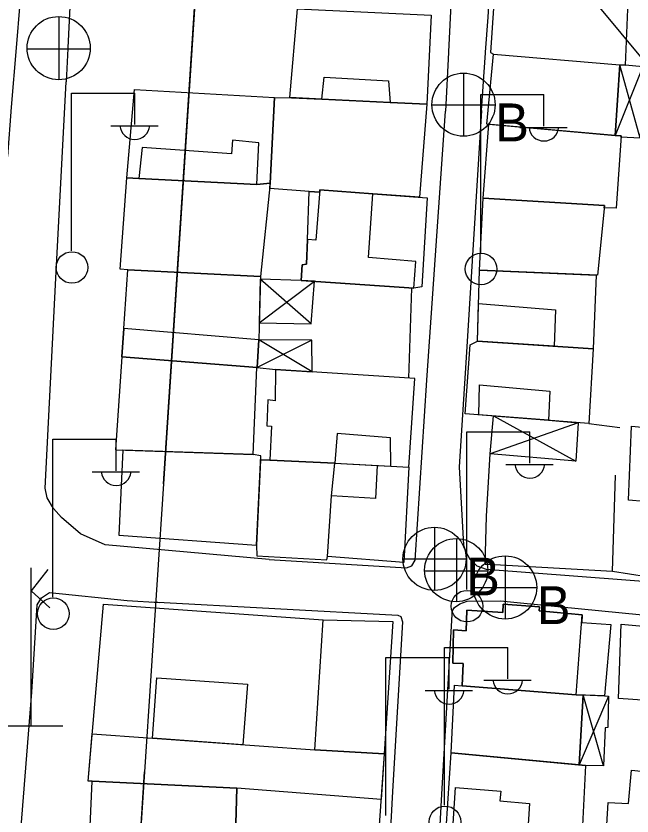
# Model space of a CAD drawing. Extents: x 417997 to 421451, y 4451742 to 4455216.
# Drawn here: x 420096.3 to 420164.6, y 4452953.9 to 4453042.6 of the extents above; entities that cross this region are included whole.
import ezdxf

# ---------------------------------------------------------------- set-up
doc = ezdxf.new("R2010")
doc.units = 0
for name, color, linetype in [('ADAKENARI', 7, 'Continuous'), ('B_Mesken', 7, 'Continuous'), ('B_Sundurma', 7, 'Continuous'), ('B_Teras', 7, 'Continuous'), ('PL_TURZM', 7, 'Continuous'), ('S_Elektrik_Diregi', 7, 'Continuous'), ('S_Kara_Demy_Trafik_Sinyal', 7, 'Continuous'), ('S_Rogar_Kapagi', 7, 'Continuous'), ('S_Rogar_Kapagi_Buski', 7, 'Continuous'), ('Sinir_Duvar_tek_tarafa_ait', 7, 'Continuous'), ('SN_3_DERECE_KAYNAK_KORUMA', 7, 'Continuous'), ('TR_TİC_TURIZM_K', 7, 'Continuous'), ('Yol_Sose', 7, 'Continuous')]:
    doc.layers.add(name, color=color, linetype=linetype)

msp = doc.modelspace()

# ---------------------------------------------------------------- linework, layer by layer
at = {"layer": 'ADAKENARI'}
for p, q in [((420112.644, 4452990.729), (420122.155, 4453136.102)), ((420112.644, 4452990.729), (420122.155, 4453136.102)), ((420112.644, 4452990.729), (420110.555, 4452958.797)), ((420112.644, 4452990.729), (420110.555, 4452958.797)), ((420098.013, 4452767.094), (420110.555, 4452958.797)), ((420098.013, 4452767.094), (420110.555, 4452958.797))]:
    msp.add_line(p, q, dxfattribs=at)
at = {"layer": 'B_Mesken'}
for points in [[(420149.735, 4453046.206), (420149.41, 4453046.184), (420148.916, 4453038.501), (420149.235, 4453038.34), (420163.229, 4453037.134), (420163.871, 4453037.114), (420164.187, 4453045.128)], [(420142.321, 4453042.67), (420141.858, 4453032.788), (420137.784, 4453032.985), (420130.205, 4453033.35), (420126.664, 4453033.513), (420127.526, 4453043.371)], [(420163.229, 4453037.134), (420162.709, 4453029.336), (420148.505, 4453030.582), (420149.235, 4453038.34)], [(420124.958, 4453033.527), (420124.502, 4453024.045), (420122.994, 4453023.907), (420109.916, 4453024.545), (420108.581, 4453024.624), (420109.454, 4453034.414)], [(420128.806, 4453023.114), (420124.436, 4453023.428), (420124.502, 4453024.045), (420124.958, 4453033.527), (420126.834, 4453033.512), (420130.205, 4453033.35), (420137.784, 4453032.985), (420141.858, 4453032.788), (420141.055, 4453022.471), (420135.871, 4453022.852), (420130.003, 4453023.299), (420130.003, 4453023.299), (420129.982, 4453023.028), (420128.806, 4453023.114)], [(420162.709, 4453029.336), (420163.382, 4453029.296), (420162.84, 4453021.251), (420161.52, 4453021.308), (420161.545, 4453021.556), (420148.103, 4453022.378), (420148.728, 4453030.562)], [(420108.716, 4453014.445), (420107.867, 4453014.49), (420108.581, 4453024.624), (420109.916, 4453024.545), (420122.994, 4453023.907), (420124.502, 4453024.045), (420123.396, 4453013.702)], [(420135.871, 4453022.852), (420141.903, 4453022.409), (420141.31, 4453012.53), (420140.414, 4453012.395), (420127.93, 4453013.261), (420128.026, 4453014.996), (420128.528, 4453015.078), (420128.622, 4453017.805), (420128.806, 4453023.114), (420129.982, 4453023.028), (420130.003, 4453023.299), (420135.871, 4453022.852)], [(420147.681, 4453014.379), (420148.103, 4453022.378), (420161.545, 4453021.556), (420160.769, 4453013.823)], [(420108.27, 4453007.937), (420108.716, 4453014.445), (420123.396, 4453013.702), (420123.212, 4453006.674), (420123.049, 4453003.608), (420108.036, 4453004.782)], [(420160.603, 4453013.83), (420160.274, 4453005.693), (420147.471, 4453006.543), (420147.681, 4453014.379)], [(420146.113, 4452998.49), (420146.641, 4453006.13), (420147.471, 4453006.543), (420160.274, 4453005.693), (420159.802, 4452997.397)], [(420108.036, 4453004.782), (420107.346, 4452994.479), (420122.611, 4452993.965), (420122.989, 4453003.613)], [(420139.861, 4452992.576), (420140.537, 4453002.393), (420125.067, 4453003.395), (420125.043, 4452999.919), (420124.221, 4453000.035), (420124.106, 4452997.126), (420124.63, 4452997.119), (420124.453, 4452993.334), (420131.658, 4452993.012), (420136.354, 4452992.744), (420137.848, 4452992.659)], [(420164.217, 4452988.905), (420164.54, 4452997.088), (420178.601, 4452995.785), (420178.096, 4452987.738)], [(420108.147, 4452994.452), (420107.717, 4452985.026), (420122.983, 4452983.915), (420123.454, 4452993.818), (420122.611, 4452993.965)], [(420124.453, 4452993.334), (420123.431, 4452993.337), (420122.983, 4452983.915), (420122.993, 4452982.743), (420130.759, 4452982.309), (420130.847, 4452982.652), (420131.289, 4452989.389), (420131.658, 4452993.012)], [(420130.847, 4452982.652), (420131.289, 4452989.389), (420131.658, 4452993.012), (420136.354, 4452992.744), (420137.848, 4452992.659), (420139.861, 4452992.576), (420139.304, 4452981.995)], [(420104.767, 4452957.756), (420104.293, 4452957.76), (420106.002, 4452977.371), (420130.369, 4452975.641), (420138.083, 4452975.442), (420137.125, 4452960.793), (420136.424, 4452950.776), (420122.76, 4452951.451), (420120.652, 4452951.744), (420120.788, 4452956.982)], [(420159.022, 4452975.348), (420162.229, 4452975.124), (420161.53, 4452967.235), (420158.42, 4452967.34), (420145.75, 4452968.315), (420145.87, 4452970.794), (420144.717, 4452970.831), (420144.816, 4452974.545), (420146.212, 4452974.44), (420146.303, 4452976.724), (420150.261, 4452976.461), (420150.298, 4452977.378), (420154.342, 4452977.102), (420154.308, 4452976.637), (420154.308, 4452976.637), (420159.086, 4452976.201)], [(420163.091, 4452966.939), (420163.404, 4452975.161), (420178.43, 4452973.802), (420178.377, 4452965.861)], [(420144.533, 4452960.887), (420144.933, 4452968.416), (420145.75, 4452968.315), (420158.42, 4452967.34), (420159.172, 4452967.314), (420158.734, 4452959.561)], [(420143.984, 4452952.481), (420144.533, 4452960.887), (420159.434, 4452959.496), (420159.022, 4452951.389), (420157.332, 4452951.522), (420153.016, 4452951.832), (420144.715, 4452952.428)], [(420161.694, 4452951.082), (420161.953, 4452955.383), (420164.189, 4452955.284), (420164.53, 4452958.996), (420177.8, 4452957.628), (420177.601, 4452953.951), (420177.347, 4452953.969), (420177.058, 4452949.75)], [(420104.767, 4452957.756), (420120.788, 4452956.982), (420120.652, 4452951.744), (420104.539, 4452952.765)]]:
    msp.add_lwpolyline(points, close=True, dxfattribs=at)
at = {"layer": 'B_Sundurma'}
for p, q in [((420165.777, 4453036.963), (420162.709, 4453029.336)), ((420165.5, 4453029.022), (420163.229, 4453037.134)), ((420123.261, 4453008.54), (420129.413, 4453013.158)), ((420129.016, 4453008.429), (420123.389, 4453013.412)), ((420129.087, 4453006.65), (420123.049, 4453003.608)), ((420129.134, 4453003.131), (420123.212, 4453006.674)), ((420149.226, 4452998.241), (420158.368, 4452993.238)), ((420158.633, 4452997.49), (420148.861, 4452994.042)), ((420161.978, 4452967.173), (420158.734, 4452959.561)), ((420161.427, 4452959.46), (420159.172, 4452967.314))]:
    msp.add_line(p, q, dxfattribs=at)
for points in [[(420163.872, 4453037.145), (420165.777, 4453036.963), (420165.5, 4453029.022), (420163.372, 4453029.138), (420163.382, 4453029.296), (420162.709, 4453029.336), (420163.229, 4453037.134)], [(420123.261, 4453008.54), (420129.016, 4453008.429), (420129.413, 4453013.158), (420127.93, 4453013.261), (420123.389, 4453013.412)], [(420129.134, 4453003.131), (420129.087, 4453006.65), (420123.212, 4453006.674), (420123.049, 4453003.608), (420125.067, 4453003.395)], [(420149.226, 4452998.241), (420155.323, 4452997.755), (420158.633, 4452997.49), (420158.368, 4452993.238), (420148.861, 4452994.042)], [(420161.53, 4452967.235), (420161.978, 4452967.173), (420161.918, 4452963.704), (420161.62, 4452963.683), (420161.427, 4452959.46), (420159.434, 4452959.496), (420158.734, 4452959.561), (420159.172, 4452967.314)]]:
    msp.add_lwpolyline(points, close=True, dxfattribs=at)
at = {"layer": 'B_Teras'}
for points in [[(420130.205, 4453033.35), (420130.457, 4453035.769), (420137.613, 4453035.388), (420137.784, 4453032.985)], [(420110.279, 4453027.975), (420109.916, 4453024.545), (420122.994, 4453023.907), (420123.222, 4453028.496), (420120.315, 4453028.808), (420120.213, 4453027.295)], [(420130.003, 4453023.299), (420129.557, 4453017.71), (420128.622, 4453017.805), (420128.528, 4453015.078), (420128.026, 4453014.996), (420127.93, 4453013.261), (420140.414, 4453012.395), (420140.642, 4453015.368), (420135.385, 4453015.787), (420135.871, 4453022.852)], [(420147.583, 4453010.704), (420156.117, 4453009.984), (420155.961, 4453005.979), (420147.471, 4453006.543)], [(420108.27, 4453007.937), (420108.036, 4453004.782), (420123.049, 4453003.608), (420123.212, 4453006.674)], [(420147.611, 4452998.37), (420147.688, 4453001.677), (420155.485, 4453000.993), (420155.323, 4452997.755)], [(420131.894, 4452996.298), (420131.658, 4452993.012), (420137.848, 4452992.659), (420137.842, 4452995.809)], [(420136.354, 4452992.744), (420136.177, 4452989.076), (420131.289, 4452989.389), (420131.658, 4452993.012)], [(420146.303, 4452976.724), (420146.212, 4452974.44), (420144.816, 4452974.545), (420144.717, 4452970.831), (420145.87, 4452970.794), (420145.75, 4452968.315), (420158.42, 4452967.34), (420159.086, 4452976.201), (420154.308, 4452976.637), (420154.342, 4452977.102), (420150.298, 4452977.378), (420150.261, 4452976.461)], [(420129.427, 4452961.231), (420130.369, 4452975.641), (420138.083, 4452975.442), (420137.125, 4452960.793)], [(420111.448, 4452962.534), (420111.93, 4452969.223), (420121.964, 4452968.506), (420121.465, 4452961.808)], [(420104.751, 4452963.019), (420129.427, 4452961.231), (420137.125, 4452960.793), (420136.772, 4452955.749), (420120.788, 4452956.982), (420104.767, 4452957.756), (420104.293, 4452957.76)], [(420144.715, 4452952.428), (420145.039, 4452957.063), (420150.045, 4452956.662), (420149.946, 4452955.588), (420153.223, 4452955.27), (420153.016, 4452951.832)]]:
    msp.add_lwpolyline(points, close=True, dxfattribs=at)
at = {"layer": 'PL_TURZM'}
msp.add_lwpolyline([(420122.385, 4453139.616), (420122.155, 4453136.102), (420112.644, 4452990.729), (420110.555, 4452958.797), (420098.013, 4452767.094), (420102.536, 4452763.323), (420152.372, 4452775.841), (420157.488, 4452782.052), (420162.88, 4452883.118), (420168.41, 4452955.237), (420170.856, 4452987.146), (420181.47, 4453125.592), (420181.739, 4453129.098), (420177.198, 4453134.956), (420127.635, 4453143.733), (420122.385, 4453139.616)], dxfattribs=at)
msp.add_lwpolyline([(420122.385, 4453139.616), (420122.155, 4453136.102), (420112.644, 4452990.729), (420110.555, 4452958.797), (420098.013, 4452767.094), (420102.536, 4452763.323), (420152.372, 4452775.841), (420157.488, 4452782.052), (420162.88, 4452883.118), (420168.41, 4452955.237), (420170.856, 4452987.146), (420181.47, 4453125.592), (420181.739, 4453129.098), (420177.198, 4453134.956), (420127.635, 4453143.733), (420122.385, 4453139.616)], dxfattribs=at)
at = {"layer": 'S_Elektrik_Diregi'}
for p, q in [((420102.48, 4453016.528), (420102.48, 4453034.028)), ((420102.48, 4453034.028), (420109.48, 4453034.028)), ((420109.48, 4453030.528), (420109.48, 4453034.028)), ((420147.83, 4453016.357), (420147.83, 4453033.857)), ((420147.83, 4453033.857), (420154.83, 4453033.857)), ((420154.83, 4453030.357), (420154.83, 4453033.857)), ((420106.82, 4453030.388), (420112.07, 4453030.388)), ((420152.17, 4453030.217), (420157.42, 4453030.217)), ((420146.27, 4452978.992), (420146.27, 4452996.492)), ((420146.27, 4452996.492), (420153.27, 4452996.492)), ((420153.27, 4452992.992), (420153.27, 4452996.492)), ((420100.413, 4452978.169), (420100.413, 4452995.669)), ((420100.413, 4452995.669), (420107.413, 4452995.669)), ((420107.413, 4452992.169), (420107.413, 4452995.669)), ((420150.61, 4452992.852), (420155.86, 4452992.852)), ((420104.753, 4452992.029), (420110.003, 4452992.029)), ((420143.819, 4452955.092), (420143.819, 4452972.592)), ((420143.819, 4452972.592), (420150.819, 4452972.592)), ((420150.819, 4452969.092), (420150.819, 4452972.592)), ((420137.323, 4452953.951), (420137.323, 4452971.451)), ((420137.323, 4452971.451), (420144.323, 4452971.451)), ((420144.323, 4452967.951), (420144.323, 4452971.451)), ((420148.159, 4452968.952), (420153.409, 4452968.952)), ((420141.663, 4452967.811), (420146.913, 4452967.811))]:
    msp.add_line(p, q, dxfattribs=at)
for centre in [(420102.516, 4453014.692), (420147.866, 4453014.521), (420146.306, 4452977.157), (420100.449, 4452976.333), (420143.855, 4452953.256)]:
    msp.add_circle(centre, 1.75, dxfattribs=at)
for centre in [(420109.481, 4453030.541), (420154.831, 4453030.37), (420153.271, 4452993.005), (420107.414, 4452992.182), (420150.82, 4452969.105), (420144.324, 4452967.964)]:
    msp.add_arc(centre, 1.658, 184.83843, 355.14641, dxfattribs=at)
at = {"layer": 'S_Kara_Demy_Trafik_Sinyal'}
for p, q in [((420097.996, 4452963.892), (420097.996, 4452981.392)), ((420099.851, 4452981.239), (420097.996, 4452978.859)), ((420097.996, 4452978.859), (420100.068, 4452976.988)), ((420094.496, 4452963.892), (420101.496, 4452963.892))]:
    msp.add_line(p, q, dxfattribs=at)
at = {"layer": 'S_Rogar_Kapagi'}
for p, q in [((420101.099, 4453035.477), (420101.099, 4453042.477)), ((420097.529, 4453038.942), (420104.529, 4453038.942)), ((420145.16, 4452977.622), (420145.16, 4452984.622)), ((420141.59, 4452981.087), (420148.59, 4452981.087))]:
    msp.add_line(p, q, dxfattribs=at)
for centre in [(420101.045, 4453039.006), (420145.107, 4452981.151)]:
    msp.add_circle(centre, 3.5, dxfattribs=at)
at = {"layer": 'S_Rogar_Kapagi_Buski'}
for p, q in [((420145.922, 4453036.234), (420145.922, 4453029.234)), ((420142.422, 4453032.734), (420149.422, 4453032.734)), ((420142.702, 4452985.904), (420142.702, 4452978.904)), ((420150.532, 4452982.734), (420150.532, 4452975.734)), ((420139.202, 4452982.404), (420146.202, 4452982.404)), ((420147.032, 4452979.234), (420154.032, 4452979.234))]:
    msp.add_line(p, q, dxfattribs=at)
for centre in [(420145.922, 4453032.734), (420142.702, 4452982.404), (420150.532, 4452979.234)]:
    msp.add_circle(centre, 3.5, dxfattribs=at)
at = {"layer": 'Sinir_Duvar_tek_tarafa_ait'}
for points in [[(420140.158, 4453012.413), (420139.828, 4453002.439)], [(420159.802, 4452997.397), (420163.258, 4452996.943)], [(420148.73, 4452981.787), (420148.308, 4452981.781), (420148.457, 4452987.123), (420148.861, 4452994.042)], [(420166.216, 4452980.423), (420162.434, 4452980.988), (420162.763, 4452991.693)], [(420162.434, 4452980.988), (420148.73, 4452981.787)]]:
    msp.add_lwpolyline(points, dxfattribs=at)
at = {"layer": 'SN_3_DERECE_KAYNAK_KORUMA'}
msp.add_line((420213.215, 4452980.454), (420010.573, 4453225.257), dxfattribs=at)
msp.add_line((420213.215, 4452980.454), (420010.573, 4453225.257), dxfattribs=at)
at = {"layer": 'TR_TİC_TURIZM_K'}
msp.add_lwpolyline([(420127.635, 4453143.733), (420122.385, 4453139.616), (420122.155, 4453136.102), (420112.644, 4452990.729), (420110.555, 4452958.797), (420098.013, 4452767.094), (420102.536, 4452763.323), (420152.372, 4452775.841), (420157.488, 4452782.052), (420162.88, 4452883.118), (420168.41, 4452955.237), (420170.856, 4452987.146), (420181.47, 4453125.592), (420181.739, 4453129.098), (420177.198, 4453134.956), (420127.635, 4453143.733)], dxfattribs=at)
msp.add_lwpolyline([(420127.635, 4453143.733), (420122.385, 4453139.616), (420122.155, 4453136.102), (420112.644, 4452990.729), (420110.555, 4452958.797), (420098.013, 4452767.094), (420102.536, 4452763.323), (420152.372, 4452775.841), (420157.488, 4452782.052), (420162.88, 4452883.118), (420168.41, 4452955.237), (420170.856, 4452987.146), (420181.47, 4453125.592), (420181.739, 4453129.098), (420177.198, 4453134.956), (420127.635, 4453143.733)], dxfattribs=at)
at = {"layer": 'Yol_Sose'}
for points in [[(420109.816, 4453147.976), (420110.03, 4453150.139), (420110.558, 4453151.078), (420111.3, 4453151.508), (420112.306, 4453151.926), (420113.9, 4453152.036), (420124.244, 4453151.615), (420149.131, 4453146.011), (420149.68, 4453145.548), (420150.025, 4453144.938), (420149.572, 4453132.98), (420148.809, 4453114.587), (420147.009, 4453091.439), (420145.9, 4453071.144), (420144.66, 4453046.85), (420144.255, 4453038.58)], [(420109.816, 4453147.976), (420108.422, 4453129.025), (420107.235, 4453111.074), (420106.374, 4453095.958), (420105.242, 4453080.868), (420103.358, 4453063.683), (420102.735, 4453052.668), (420102.047, 4453039.026)], [(420148.365, 4453038.537), (420148.636, 4453042.422), (420149.39, 4453054.612), (420150.38, 4453077.008)], [(420096.73, 4453043.991), (420096.325, 4453039.017)], [(420096.325, 4453039.017), (420095.79, 4453032.443), (420095.374, 4453027.002)], [(420102.044, 4453038.957), (420101.857, 4453035.249)], [(420102.047, 4453039.026), (420102.044, 4453038.957)], [(420144.255, 4453038.58), (420144.252, 4453038.509)], [(420144.252, 4453038.509), (420143.935, 4453032.021)], [(420147.914, 4453032.073), (420148.36, 4453038.466)], [(420148.36, 4453038.466), (420148.365, 4453038.537)], [(420124.392, 4452982.33), (420106.212, 4452983.963), (420103.45, 4452985.168), (420101.341, 4452986.986), (420100.48, 4452987.978), (420099.773, 4452989.178), (420099.549, 4452990.249), (420100.722, 4453013.505), (420101.857, 4453035.249)], [(420147.914, 4453032.073), (420146.204, 4453004.726), (420145.419, 4452992.593), (420145.903, 4452983.909), (420146.187, 4452983.164), (420146.605, 4452982.351), (420147.406, 4452981.643), (420148.427, 4452981.249), (420178.907, 4452978.917), (420179.454, 4452979.289), (420179.654, 4452979.817), (420179.724, 4452980.588), (420180.985, 4453000.459), (420183.761, 4453033.275)], [(420124.392, 4452982.33), (420139.59, 4452981.397), (420140.171, 4452981.613), (420140.556, 4452982.268), (420141.863, 4453002.186), (420143.935, 4453032.021)], [(420091.473, 4452869.212), (420092.581, 4452886.752), (420095.3, 4452932.73), (420098.074, 4452967.624), (420098.653, 4452977.315), (420099.135, 4452978.094), (420100.013, 4452978.684), (420108.633, 4452977.773), (420112.226, 4452977.579)], [(420111.366, 4452977.625), (420138.65, 4452976.16), (420138.963, 4452976.029), (420139.141, 4452975.438), (420138.044, 4452956.608), (420136.647, 4452930.55), (420135.472, 4452908.504), (420134.407, 4452887.571), (420133.206, 4452859.046), (420132.949, 4452858.735), (420132.558, 4452858.608), (420131.343, 4452858.642), (420118.186, 4452859.183), (420098.616, 4452860.606), (420092.224, 4452861.581), (420091.128, 4452862.06), (420091.041, 4452862.682), (420091.023, 4452863.547), (420091.098, 4452865.348)], [(420152.247, 4452977.545), (420178.529, 4452974.936), (420178.762, 4452974.817), (420179.099, 4452974.311), (420179.296, 4452973.282), (420178.23, 4452957.343), (420177.13, 4452940.828), (420176.77, 4452924.737), (420175.493, 4452907.388), (420174.576, 4452894.134), (420174.53, 4452893.801), (420174.282, 4452893.614), (420173.882, 4452893.437), (420173.248, 4452893.379), (420160.586, 4452894.734), (420140.413, 4452896.477), (420140.229, 4452896.665), (420139.988, 4452897.391), (420140.077, 4452898.422), (420140.9, 4452911.902), (420142.305, 4452933.472), (420143.485, 4452955.672), (420144.654, 4452976.237)], [(420144.654, 4452976.237), (420144.665, 4452976.594), (420144.908, 4452977.008), (420145.509, 4452977.426), (420146.313, 4452977.713), (420150.027, 4452977.753), (420152.247, 4452977.545)]]:
    msp.add_lwpolyline(points, dxfattribs=at)

# ---------------------------------------------------------------- texts
at = {"layer": 'S_Rogar_Kapagi_Buski'}
for p in [(420149.422, 4453028.67), (420146.202, 4452978.34), (420154.032, 4452975.17)]:
    msp.add_text('B', height=4.2, dxfattribs=at).set_placement(p)

doc.saveas('drawing.dxf')
